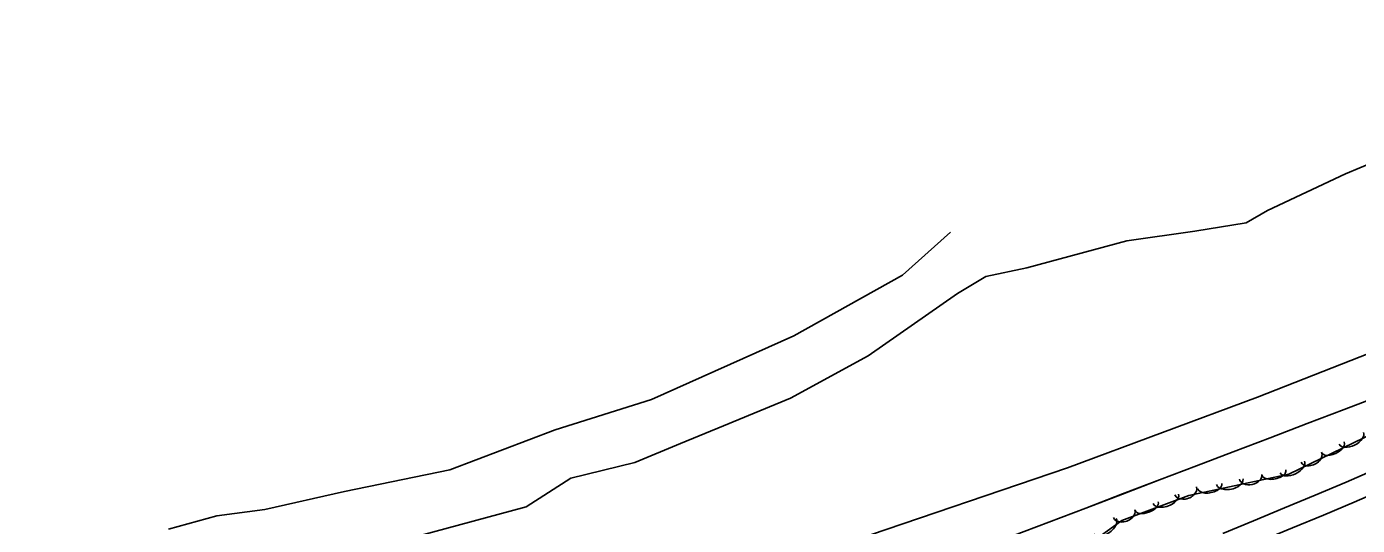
# Model space of a CAD drawing. Extents: x 1441650 to 1491889, y 345904 to 358319.
# Drawn here: x 1486993 to 1487569, y 346658 to 346874 of the extents above; entities that cross this region are included whole.
import ezdxf

# ---------------------------------------------------------------- set-up
doc = ezdxf.new("R2010")
doc.units = 0
for name, color, linetype in [('S_EDGE_PAVEMENT', 7, 'Continuous'), ('S_SHOULDER', 7, 'Continuous'), ('S_STREAM', 7, 'Continuous'), ('S_TREE', 7, 'Continuous')]:
    doc.layers.add(name, color=color, linetype=linetype)

msp = doc.modelspace()

# ---------------------------------------------------------------- linework, layer by layer
at = {"layer": 'S_EDGE_PAVEMENT'}
msp.add_lwpolyline([(1487514.39, 346646.17), (1487527.74, 346651.69), (1487541.09, 346657.22), (1487554.44, 346662.75), (1487567.78, 346668.27), (1487590.05, 346678)], dxfattribs=at)
at = {"layer": 'S_SHOULDER'}
msp.add_lwpolyline([(1487510.83, 346654.7), (1487524.2, 346660.25), (1487537.57, 346665.81), (1487550.93, 346671.36), (1487564.3, 346676.91), (1487586.46, 346686.69)], dxfattribs=at)
at = {"layer": 'S_STREAM'}
for points in [[(1487588.89, 346820.86), (1487563.96, 346810.52), (1487530.17, 346794.62), (1487520.96, 346789.3), (1487498.69, 346785.62), (1487469.35, 346781.52), (1487425.98, 346769.8), (1487408.19, 346766.08), (1487395.98, 346758.67), (1487357.25, 346731.6), (1487323.54, 346713.35), (1487294.59, 346701.35), (1487275.93, 346693.65), (1487256.09, 346685.43), (1487228.5, 346678.64), (1487209.03, 346666.31), (1487163.23, 346653.87)], [(1487054.2, 346656.65), (1487075.06, 346662.41), (1487095.87, 346665.2), (1487130.45, 346672.92), (1487176, 346682.35), (1487221.59, 346699.59), (1487263.32, 346712.71), (1487325.04, 346740.28), (1487372.09, 346766.57), (1487392.95, 346785.28)], [(1486992.67, 346489.61), (1486996.49, 346510.72), (1487001.33, 346533.58), (1487010.19, 346547.42), (1487025.01, 346553.78), (1487041.31, 346559.69), (1487062.42, 346562), (1487099.42, 346574.12), (1487138.37, 346588.04), (1487166.77, 346599.81), (1487203.13, 346608.54), (1487258.45, 346625.16), (1487302.8, 346635.93), (1487351, 346651.77), (1487443.63, 346683.15), (1487525.93, 346713.79), (1487622.22, 346751.64)]]:
    msp.add_lwpolyline(points, dxfattribs=at)
at = {"layer": 'S_TREE'}
for points in [[(1487905.63, 346874.21), (1487830.8, 346830.85), (1487735.91, 346777.07), (1487643.51, 346738.1), (1487608.92, 346718.16), (1487581.43, 346700.77), (1487539.54, 346680.46), (1487496.1, 346671.13), (1487467.06, 346660.41), (1487438.75, 346639.81), (1487401.17, 346623.93), (1487351.16, 346616.55), (1487328.07, 346608.87), (1487301.68, 346595.48), (1487266.02, 346580.7), (1487221.18, 346568.09), (1487187.25, 346557.3), (1487127.56, 346548.55)], [(1487419.53, 346653.56), (1487435.52, 346659.66), (1487451.5, 346665.75), (1487467.48, 346671.84), (1487483.47, 346677.94), (1487499.45, 346684.03), (1487515.43, 346690.13), (1487531.42, 346696.22), (1487547.4, 346702.32), (1487563.38, 346708.41), (1487579.37, 346714.5)], [(1487419.54, 346653.57), (1487435.52, 346659.66), (1487451.5, 346665.76), (1487467.48, 346671.85), (1487483.47, 346677.95), (1487499.45, 346684.04), (1487515.43, 346690.13), (1487531.42, 346696.23), (1487547.4, 346702.32), (1487563.38, 346708.42), (1487579.37, 346714.51)]]:
    msp.add_lwpolyline(points, dxfattribs=at)
for centre, major_axis, ratio, start_param, end_param in [((1487566.58, 346695.92), (5.28, 2.56), 0.550078, 3.141426, 6.283018), ((1487549.22, 346687.8), (4.46, 2.16), 0.685308, 3.141319, 6.282912), ((1487558.6, 346692.05), (4.81, 2.33), 0.540697, 3.141431, 6.283024), ((1487541, 346683.52), (5.28, 2.56), 0.550078, 3.141426, 6.283018), ((1487513.89, 346677.12), (5.74, 1.23), 0.550031, 3.141587, 6.28318), ((1487522.89, 346679.32), (4.84, 1.04), 0.685249, 3.141584, 6.283176), ((1487533.01, 346681.23), (5.23, 1.12), 0.540651, 3.141587, 6.28318), ((1487494.79, 346673.18), (4.65, 1.72), 0.685242, 3.141574, 6.283167), ((1487505.22, 346675.26), (5.23, 1.12), 0.540651, 3.141587, 6.28318), ((1487477.88, 346666.66), (5.02, 1.85), 0.540645, 3.141582, 6.283174), ((1487486.19, 346669.73), (5.51, 2.03), 0.550024, 3.141581, 6.283174), ((1487459.95, 346657.86), (4.74, 3.45), 0.550238, 3.141255, 6.282848), ((1487468.12, 346663.34), (4.65, 1.72), 0.685242, 3.141574, 6.283167)]:
    msp.add_ellipse(centre, major_axis=major_axis, ratio=ratio, start_param=start_param, end_param=end_param, dxfattribs=at)

doc.saveas('drawing.dxf')
